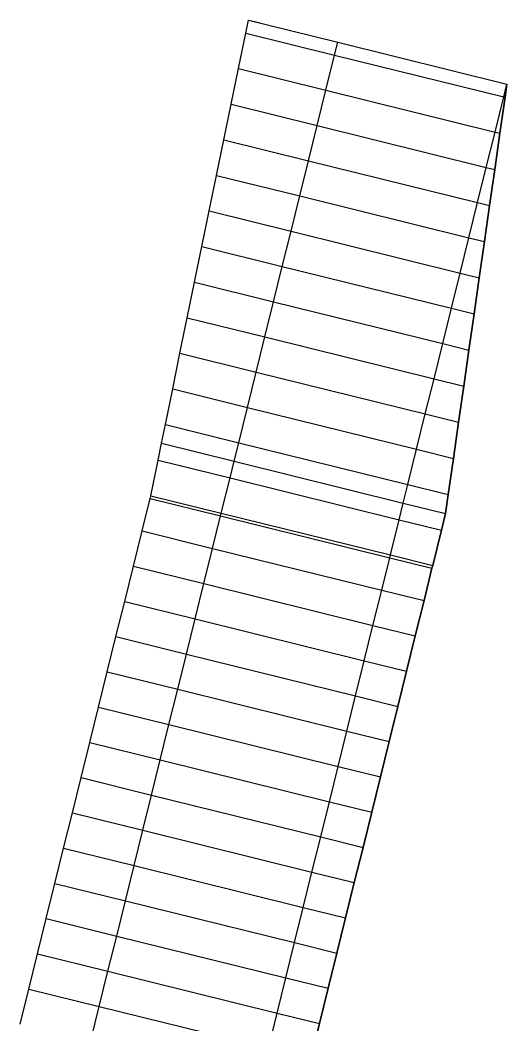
# Model space of a CAD drawing. Extents: x 1797714 to 1804825, y 249015 to 250269.
# Drawn here: x 1797893.1 to 1797960.2, y 249766 to 249904.3 of the extents above; entities that cross this region are included whole.
import ezdxf

# ---------------------------------------------------------------- set-up
doc = ezdxf.new("R2010")
doc.units = 0
for name, color, linetype in [('1', 7, 'Continuous'), ('60', 7, 'Continuous'), ('EDPV-LINE', 7, 'Continuous'), ('LIMT-CSLINE', 7, 'Continuous'), ('SHDR-UPAV', 7, 'Continuous')]:
    doc.layers.add(name, color=color, linetype=linetype)

msp = doc.modelspace()

# ---------------------------------------------------------------- linework, layer by layer
for points in [[(1797893.14, 249765.94), (1797894.34, 249770.79), (1797895.54, 249775.65), (1797896.74, 249780.5), (1797897.94, 249785.35), (1797899.14, 249790.21), (1797900.34, 249795.06), (1797901.55, 249799.92), (1797902.75, 249804.77), (1797903.95, 249809.62), (1797905.15, 249814.48), (1797906.35, 249819.33), (1797907.55, 249824.18), (1797908.75, 249829.04), (1797909.95, 249833.89), (1797911.05, 249838.36), (1797911.14, 249838.75), (1797912.14, 249843.65), (1797912.62, 249845.97), (1797913.15, 249848.55), (1797914.16, 249853.45), (1797915.16, 249858.36), (1797916.17, 249863.26), (1797917.18, 249868.16), (1797918.19, 249873.06), (1797919.19, 249877.96), (1797920.2, 249882.86), (1797921.21, 249887.76), (1797922.21, 249892.67), (1797923.22, 249897.57), (1797924.23, 249902.47), (1797924.6, 249904.25), (1797927.2, 249903.61)], [(1797902.85, 249763.54), (1797904.05, 249768.39), (1797905.25, 249773.25), (1797906.45, 249778.1), (1797907.65, 249782.95), (1797908.85, 249787.81), (1797910.05, 249792.66), (1797911.25, 249797.51), (1797912.45, 249802.37), (1797913.65, 249807.22), (1797914.86, 249812.08), (1797916.06, 249816.93), (1797917.26, 249821.78), (1797918.46, 249826.64), (1797919.66, 249831.49), (1797920.76, 249835.96), (1797920.86, 249836.34), (1797922.06, 249841.2), (1797922.63, 249843.5), (1797923.26, 249846.05), (1797924.46, 249850.91), (1797925.66, 249855.76), (1797926.86, 249860.61), (1797928.06, 249865.47), (1797929.26, 249870.32), (1797930.46, 249875.17), (1797931.66, 249880.03), (1797932.87, 249884.88), (1797934.07, 249889.73), (1797935.27, 249894.59), (1797936.47, 249899.44), (1797936.9, 249901.21), (1797936.9, 249901.21)], [(1797902.85, 249763.54), (1797904.05, 249768.39), (1797905.25, 249773.25), (1797906.45, 249778.1), (1797907.65, 249782.95), (1797908.85, 249787.81), (1797910.05, 249792.66), (1797911.25, 249797.51), (1797912.45, 249802.37), (1797913.65, 249807.22), (1797914.86, 249812.08), (1797916.06, 249816.93), (1797917.26, 249821.78), (1797918.46, 249826.64), (1797919.66, 249831.49), (1797920.76, 249835.96), (1797920.86, 249836.34), (1797922.06, 249841.2), (1797922.63, 249843.5), (1797923.26, 249846.05), (1797924.46, 249850.91), (1797925.66, 249855.76), (1797926.86, 249860.61), (1797928.06, 249865.47), (1797929.26, 249870.32), (1797930.46, 249875.17), (1797931.66, 249880.03), (1797932.87, 249884.88), (1797934.07, 249889.73), (1797935.27, 249894.59), (1797936.47, 249899.44), (1797936.9, 249901.21), (1797936.9, 249901.21)], [(1797927.35, 249762.63), (1797928.55, 249767.48), (1797929.75, 249772.34), (1797930.95, 249777.19), (1797932.15, 249782.04), (1797933.35, 249786.9), (1797934.55, 249791.75), (1797935.75, 249796.6), (1797936.95, 249801.46), (1797938.15, 249806.31), (1797939.35, 249811.17), (1797940.55, 249816.02), (1797941.75, 249820.87), (1797942.96, 249825.73), (1797944.06, 249830.19), (1797944.16, 249830.58), (1797945.36, 249835.43), (1797945.93, 249837.74), (1797946.56, 249840.29), (1797947.76, 249845.14), (1797948.96, 249850), (1797950.16, 249854.85), (1797951.36, 249859.7), (1797952.56, 249864.56), (1797953.76, 249869.41), (1797954.96, 249874.26), (1797956.16, 249879.12), (1797957.36, 249883.97), (1797958.56, 249888.83), (1797959.77, 249893.68), (1797960.2, 249895.44), (1797960.2, 249895.45)], [(1797927.35, 249762.63), (1797928.55, 249767.48), (1797929.75, 249772.34), (1797930.95, 249777.19), (1797932.15, 249782.04), (1797933.35, 249786.9), (1797934.55, 249791.75), (1797935.75, 249796.6), (1797936.95, 249801.46), (1797938.15, 249806.31), (1797939.35, 249811.17), (1797940.55, 249816.02), (1797941.75, 249820.87), (1797942.96, 249825.73), (1797944.06, 249830.19), (1797944.16, 249830.58), (1797945.36, 249835.43), (1797945.93, 249837.74), (1797946.56, 249840.29), (1797947.76, 249845.14), (1797948.96, 249850), (1797950.16, 249854.85), (1797951.36, 249859.7), (1797952.56, 249864.56), (1797953.76, 249869.41), (1797954.96, 249874.26), (1797956.16, 249879.12), (1797957.36, 249883.97), (1797958.56, 249888.83), (1797959.77, 249893.68), (1797960.2, 249895.44), (1797960.2, 249895.45)], [(1797933.17, 249761.19), (1797934.37, 249766.04), (1797935.57, 249770.9), (1797936.77, 249775.75), (1797937.97, 249780.6), (1797939.17, 249785.46), (1797940.38, 249790.31), (1797941.58, 249795.16), (1797942.78, 249800.02), (1797943.98, 249804.87), (1797945.18, 249809.73), (1797946.38, 249814.58), (1797947.58, 249819.43), (1797948.78, 249824.29), (1797949.88, 249828.75), (1797949.98, 249829.14), (1797951.18, 249833.99), (1797951.75, 249836.29), (1797952.12, 249838.91), (1797952.84, 249843.89), (1797953.55, 249848.86), (1797954.26, 249853.84), (1797954.97, 249858.81), (1797955.68, 249863.79), (1797956.39, 249868.76), (1797957.1, 249873.74), (1797957.81, 249878.71), (1797958.52, 249883.68), (1797959.23, 249888.66), (1797959.94, 249893.63), (1797960.2, 249895.44), (1797960.2, 249895.45)]]:
    msp.add_lwpolyline(points)
at = {"layer": '1'}
msp.add_lwpolyline([(1797902.85, 249763.54), (1797904.05, 249768.39), (1797905.25, 249773.25), (1797906.45, 249778.1), (1797907.65, 249782.95), (1797908.85, 249787.81), (1797910.05, 249792.66), (1797911.25, 249797.51), (1797912.45, 249802.37), (1797913.65, 249807.22), (1797914.86, 249812.08), (1797916.06, 249816.93), (1797917.26, 249821.78), (1797918.46, 249826.64), (1797919.66, 249831.49), (1797920.76, 249835.96), (1797920.86, 249836.34), (1797922.06, 249841.2), (1797922.63, 249843.5), (1797923.26, 249846.05), (1797924.46, 249850.91), (1797925.66, 249855.76), (1797926.86, 249860.61), (1797928.06, 249865.47), (1797929.26, 249870.32), (1797930.46, 249875.17), (1797931.66, 249880.03), (1797932.87, 249884.88), (1797934.07, 249889.73), (1797935.27, 249894.59), (1797936.47, 249899.44), (1797936.9, 249901.21), (1797936.9, 249901.21)], dxfattribs=at)
at = {"layer": '60'}
msp.add_lwpolyline([(1797893.14, 249765.94), (1797894.34, 249770.79), (1797895.54, 249775.65), (1797896.74, 249780.5), (1797897.94, 249785.35), (1797899.14, 249790.21), (1797900.34, 249795.06), (1797901.55, 249799.92), (1797902.75, 249804.77), (1797903.95, 249809.62), (1797905.15, 249814.48), (1797906.35, 249819.33), (1797907.55, 249824.18), (1797908.75, 249829.04), (1797909.95, 249833.89), (1797911.05, 249838.36), (1797911.14, 249838.75), (1797912.14, 249843.65), (1797912.62, 249845.97), (1797913.15, 249848.55), (1797914.16, 249853.45), (1797915.16, 249858.36), (1797916.17, 249863.26), (1797917.17, 249868.16), (1797918.18, 249873.06), (1797919.19, 249877.96), (1797920.19, 249882.86), (1797921.2, 249887.77), (1797922.21, 249892.67), (1797923.21, 249897.57), (1797924.22, 249902.47), (1797924.59, 249904.26), (1797924.59, 249904.26)], dxfattribs=at)
at = {"layer": 'EDPV-LINE'}
for points in [[(1797924.59, 249904.26), (1797925.26, 249904.09), (1797927.2, 249903.61), (1797936.9, 249901.21), (1797960.2, 249895.45)], [(1797924.22, 249902.47), (1797924.23, 249902.47), (1797936.47, 249899.44), (1797959.77, 249893.68), (1797959.94, 249893.63)], [(1797923.21, 249897.57), (1797923.22, 249897.57), (1797935.27, 249894.59), (1797958.56, 249888.83), (1797959.23, 249888.66)], [(1797927.35, 249762.63), (1797928.55, 249767.48), (1797929.75, 249772.34), (1797930.95, 249777.19), (1797932.15, 249782.04), (1797933.35, 249786.9), (1797934.55, 249791.75), (1797935.75, 249796.6), (1797936.95, 249801.46), (1797938.15, 249806.31), (1797939.35, 249811.17), (1797940.55, 249816.02), (1797941.75, 249820.87), (1797942.96, 249825.73), (1797944.06, 249830.19), (1797944.16, 249830.58), (1797945.36, 249835.43), (1797945.93, 249837.74), (1797946.56, 249840.29), (1797947.76, 249845.14), (1797948.96, 249850), (1797950.16, 249854.85), (1797951.36, 249859.7), (1797952.56, 249864.56), (1797953.76, 249869.41), (1797954.96, 249874.26), (1797956.16, 249879.12), (1797957.36, 249883.97), (1797958.56, 249888.83), (1797959.77, 249893.68), (1797960.2, 249895.44), (1797960.2, 249895.45)], [(1797922.21, 249892.67), (1797922.21, 249892.67), (1797934.07, 249889.73), (1797957.36, 249883.97), (1797958.52, 249883.68)], [(1797921.2, 249887.77), (1797921.21, 249887.76), (1797932.87, 249884.88), (1797956.16, 249879.12), (1797957.81, 249878.71)], [(1797920.19, 249882.86), (1797920.2, 249882.86), (1797931.66, 249880.03), (1797954.96, 249874.26), (1797957.1, 249873.74)], [(1797919.19, 249877.96), (1797919.19, 249877.96), (1797930.46, 249875.17), (1797953.76, 249869.41), (1797956.39, 249868.76)], [(1797918.18, 249873.06), (1797918.19, 249873.06), (1797929.26, 249870.32), (1797952.56, 249864.56), (1797955.68, 249863.79)], [(1797917.17, 249868.16), (1797917.18, 249868.16), (1797928.06, 249865.47), (1797951.36, 249859.7), (1797954.97, 249858.81)], [(1797916.17, 249863.26), (1797916.17, 249863.26), (1797926.86, 249860.61), (1797950.16, 249854.85), (1797954.26, 249853.84)], [(1797915.16, 249858.36), (1797915.16, 249858.36), (1797925.66, 249855.76), (1797948.96, 249850), (1797953.55, 249848.86)], [(1797914.16, 249853.45), (1797914.16, 249853.45), (1797924.46, 249850.91), (1797947.76, 249845.14), (1797952.84, 249843.89)], [(1797913.15, 249848.55), (1797913.15, 249848.55), (1797923.26, 249846.05), (1797946.56, 249840.29), (1797952.12, 249838.91)], [(1797912.62, 249845.97), (1797912.62, 249845.97), (1797922.63, 249843.5), (1797945.93, 249837.74), (1797951.75, 249836.29)], [(1797912.14, 249843.65), (1797912.14, 249843.65), (1797922.06, 249841.2), (1797945.36, 249835.43), (1797951.18, 249833.99)], [(1797911.05, 249838.36), (1797920.76, 249835.96), (1797944.06, 249830.19), (1797949.88, 249828.75)], [(1797911.14, 249838.75), (1797920.86, 249836.34), (1797944.16, 249830.58), (1797949.98, 249829.14)], [(1797909.95, 249833.89), (1797919.66, 249831.49), (1797942.96, 249825.73), (1797948.78, 249824.29)], [(1797908.75, 249829.04), (1797918.46, 249826.64), (1797941.75, 249820.87), (1797947.58, 249819.43)], [(1797907.55, 249824.18), (1797917.26, 249821.78), (1797940.55, 249816.02), (1797946.38, 249814.58)], [(1797906.35, 249819.33), (1797916.06, 249816.93), (1797939.35, 249811.17), (1797945.18, 249809.73)], [(1797905.15, 249814.48), (1797914.86, 249812.08), (1797938.15, 249806.31), (1797943.98, 249804.87)], [(1797903.95, 249809.62), (1797913.65, 249807.22), (1797936.95, 249801.46), (1797942.78, 249800.02)], [(1797902.75, 249804.77), (1797912.45, 249802.37), (1797935.75, 249796.6), (1797941.58, 249795.16)], [(1797901.55, 249799.92), (1797911.25, 249797.51), (1797934.55, 249791.75), (1797940.38, 249790.31)], [(1797900.34, 249795.06), (1797910.05, 249792.66), (1797933.35, 249786.9), (1797939.17, 249785.46)], [(1797899.14, 249790.21), (1797908.85, 249787.81), (1797932.15, 249782.04), (1797937.97, 249780.6)], [(1797897.94, 249785.35), (1797907.65, 249782.95), (1797930.95, 249777.19), (1797936.77, 249775.75)], [(1797896.74, 249780.5), (1797906.45, 249778.1), (1797929.75, 249772.34), (1797935.57, 249770.9)], [(1797895.54, 249775.65), (1797905.25, 249773.25), (1797928.55, 249767.48), (1797934.37, 249766.04)], [(1797894.34, 249770.79), (1797904.05, 249768.39), (1797927.35, 249762.63), (1797933.17, 249761.19)]]:
    msp.add_lwpolyline(points, dxfattribs=at)
at = {"layer": 'LIMT-CSLINE'}
msp.add_lwpolyline([(1797893.14, 249765.94), (1797894.34, 249770.79), (1797895.54, 249775.65), (1797896.74, 249780.5), (1797897.94, 249785.35), (1797899.14, 249790.21), (1797900.34, 249795.06), (1797901.55, 249799.92), (1797902.75, 249804.77), (1797903.95, 249809.62), (1797905.15, 249814.48), (1797906.35, 249819.33), (1797907.55, 249824.18), (1797908.75, 249829.04), (1797909.95, 249833.89), (1797911.05, 249838.36), (1797911.14, 249838.75), (1797912.14, 249843.65), (1797912.62, 249845.97), (1797913.15, 249848.55), (1797914.16, 249853.45), (1797915.16, 249858.36), (1797916.17, 249863.26), (1797917.17, 249868.16), (1797918.18, 249873.06), (1797919.19, 249877.96), (1797920.19, 249882.86), (1797921.2, 249887.77), (1797922.21, 249892.67), (1797923.21, 249897.57), (1797924.22, 249902.47), (1797924.59, 249904.26), (1797925.26, 249904.09), (1797927.2, 249903.61), (1797936.9, 249901.21), (1797960.2, 249895.45), (1797959.94, 249893.63), (1797959.23, 249888.66), (1797958.52, 249883.68), (1797957.81, 249878.71), (1797957.1, 249873.74), (1797956.39, 249868.76), (1797955.68, 249863.79), (1797954.97, 249858.81), (1797954.26, 249853.84), (1797953.55, 249848.86), (1797952.84, 249843.89), (1797952.12, 249838.91), (1797951.75, 249836.29), (1797951.18, 249833.99), (1797949.98, 249829.14), (1797949.88, 249828.75), (1797948.78, 249824.29), (1797947.58, 249819.43), (1797946.38, 249814.58), (1797945.18, 249809.73), (1797943.98, 249804.87), (1797942.78, 249800.02), (1797941.58, 249795.16), (1797940.38, 249790.31), (1797939.17, 249785.46), (1797937.97, 249780.6), (1797936.77, 249775.75), (1797935.57, 249770.9), (1797934.37, 249766.04), (1797933.17, 249761.19)], dxfattribs=at)
at = {"layer": 'SHDR-UPAV'}
for points in [[(1797893.14, 249765.94), (1797894.34, 249770.79), (1797895.54, 249775.65), (1797896.74, 249780.5), (1797897.94, 249785.35), (1797899.14, 249790.21), (1797900.34, 249795.06), (1797901.55, 249799.92), (1797902.75, 249804.77), (1797903.95, 249809.62), (1797905.15, 249814.48), (1797906.35, 249819.33), (1797907.55, 249824.18), (1797908.75, 249829.04), (1797909.95, 249833.89), (1797911.05, 249838.36), (1797911.14, 249838.75), (1797912.14, 249843.65), (1797912.62, 249845.97), (1797913.15, 249848.55), (1797914.16, 249853.45), (1797915.16, 249858.36), (1797916.17, 249863.26), (1797917.18, 249868.16), (1797918.19, 249873.06), (1797919.19, 249877.96), (1797920.2, 249882.86), (1797921.21, 249887.76), (1797922.21, 249892.67), (1797923.22, 249897.57), (1797924.23, 249902.47), (1797924.6, 249904.25), (1797927.2, 249903.61)], [(1797893.14, 249765.94), (1797894.34, 249770.79), (1797895.54, 249775.65), (1797896.74, 249780.5), (1797897.94, 249785.35), (1797899.14, 249790.21), (1797900.34, 249795.06), (1797901.55, 249799.92), (1797902.75, 249804.77), (1797903.95, 249809.62), (1797905.15, 249814.48), (1797906.35, 249819.33), (1797907.55, 249824.18), (1797908.75, 249829.04), (1797909.95, 249833.89), (1797911.05, 249838.36), (1797911.14, 249838.75), (1797912.14, 249843.65), (1797912.62, 249845.97), (1797913.15, 249848.55), (1797914.16, 249853.45), (1797915.16, 249858.36), (1797916.17, 249863.26), (1797917.18, 249868.16), (1797918.19, 249873.06), (1797919.19, 249877.96), (1797920.2, 249882.86), (1797921.21, 249887.76), (1797922.21, 249892.67), (1797923.22, 249897.57), (1797924.23, 249902.47), (1797924.6, 249904.25), (1797925.26, 249904.09)], [(1797893.14, 249765.94), (1797894.34, 249770.79), (1797895.54, 249775.65), (1797896.74, 249780.5), (1797897.94, 249785.35), (1797899.14, 249790.21), (1797900.34, 249795.06), (1797901.55, 249799.92), (1797902.75, 249804.77), (1797903.95, 249809.62), (1797905.15, 249814.48), (1797906.35, 249819.33), (1797907.55, 249824.18), (1797908.75, 249829.04), (1797909.95, 249833.89), (1797911.05, 249838.36), (1797911.14, 249838.75), (1797912.14, 249843.65), (1797912.62, 249845.97), (1797913.15, 249848.55), (1797914.16, 249853.45), (1797915.16, 249858.36), (1797916.17, 249863.26), (1797917.18, 249868.16), (1797918.19, 249873.06), (1797919.19, 249877.96), (1797920.2, 249882.86), (1797921.21, 249887.76), (1797922.21, 249892.67), (1797923.22, 249897.57), (1797924.23, 249902.47), (1797924.6, 249904.25), (1797927.2, 249903.61)], [(1797933.17, 249761.19), (1797934.37, 249766.04), (1797935.57, 249770.9), (1797936.77, 249775.75), (1797937.97, 249780.6), (1797939.17, 249785.46), (1797940.38, 249790.31), (1797941.58, 249795.16), (1797942.78, 249800.02), (1797943.98, 249804.87), (1797945.18, 249809.73), (1797946.38, 249814.58), (1797947.58, 249819.43), (1797948.78, 249824.29), (1797949.88, 249828.75), (1797949.98, 249829.14), (1797951.18, 249833.99), (1797951.75, 249836.29), (1797952.12, 249838.91), (1797952.84, 249843.89), (1797953.55, 249848.86), (1797954.26, 249853.84), (1797954.97, 249858.81), (1797955.68, 249863.79), (1797956.39, 249868.76), (1797957.1, 249873.74), (1797957.81, 249878.71), (1797958.52, 249883.68), (1797959.23, 249888.66), (1797959.94, 249893.63), (1797960.2, 249895.44), (1797960.2, 249895.45)], [(1797933.17, 249761.19), (1797934.37, 249766.04), (1797935.57, 249770.9), (1797936.77, 249775.75), (1797937.97, 249780.6), (1797939.17, 249785.46), (1797940.38, 249790.31), (1797941.58, 249795.16), (1797942.78, 249800.02), (1797943.98, 249804.87), (1797945.18, 249809.73), (1797946.38, 249814.58), (1797947.58, 249819.43), (1797948.78, 249824.29), (1797949.88, 249828.75), (1797949.98, 249829.14), (1797951.18, 249833.99), (1797951.75, 249836.29), (1797952.12, 249838.91), (1797952.84, 249843.89), (1797953.55, 249848.86), (1797954.26, 249853.84), (1797954.97, 249858.81), (1797955.68, 249863.79), (1797956.39, 249868.76), (1797957.1, 249873.74), (1797957.81, 249878.71), (1797958.52, 249883.68), (1797959.23, 249888.66), (1797959.94, 249893.63), (1797960.2, 249895.44), (1797960.2, 249895.45)]]:
    msp.add_lwpolyline(points, dxfattribs=at)

doc.saveas('drawing.dxf')
